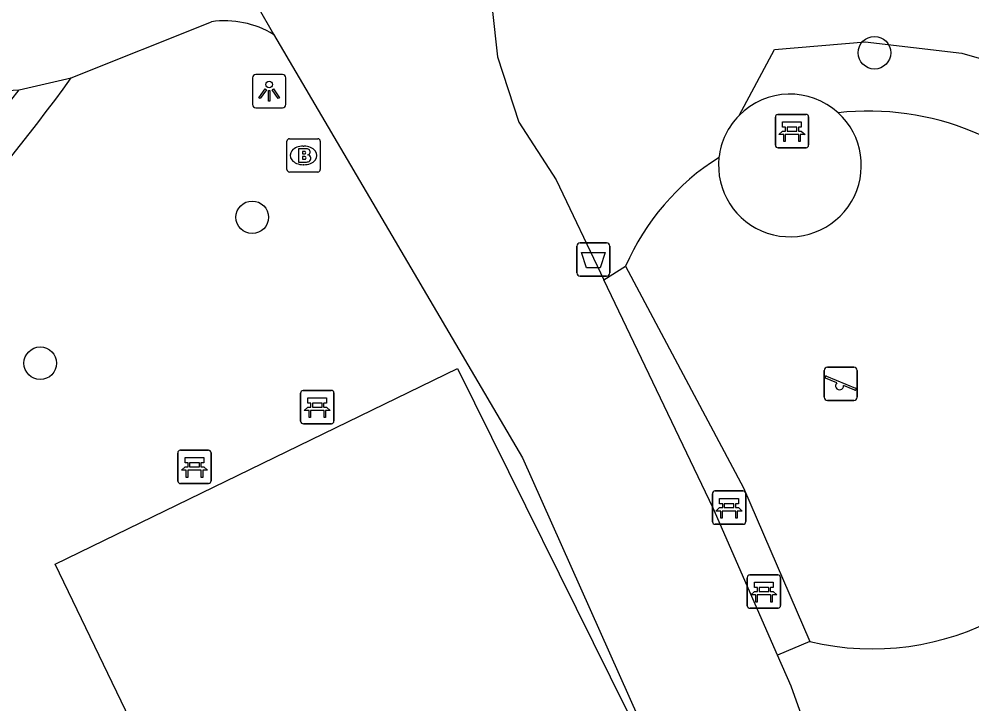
# Model space of a CAD drawing. Extents: x 161402 to 161933, y 381650 to 382313.
# Drawn here: x 161678.67 to 161707.29, y 382035.56 to 382056.13 of the extents above; entities that cross this region are included whole.
import ezdxf

# ---------------------------------------------------------------- set-up
doc = ezdxf.new("R2010")
doc.units = 0
for name, color, linetype in [('IMGEO_Afvalbak', 7, 'Continuous'), ('IMGEO_Bank', 7, 'Continuous'), ('IMGEO_Boom', 7, 'Continuous'), ('IMGEO_Brandkraan', 7, 'Continuous'), ('IMGEO_Groenvoorziening', 7, 'Continuous'), ('IMGEO_Lichtpunt', 7, 'Continuous'), ('IMGEO_Loofbos', 7, 'Continuous'), ('IMGEO_Speelvoorziening', 7, 'Continuous'), ('IMGEO_Terreindeel_open', 7, 'Continuous'), ('IMGEO_Voetpad_gesloten', 7, 'Continuous'), ('IMGEO_Voetpad_halfverhard', 7, 'Continuous')]:
    doc.layers.add(name, color=color, linetype=linetype)

msp = doc.modelspace()

# ---------------------------------------------------------------- linework, layer by layer
at = {"layer": 'IMGEO_Afvalbak'}
for p, q in [((161695.43, 382048.512), (161695.43, 382049.312)), ((161695.43, 382049.312), (161695.43, 382048.512)), ((161695.53, 382049.412), (161696.32, 382049.412)), ((161696.32, 382049.412), (161695.53, 382049.412)), ((161696.42, 382049.312), (161696.42, 382048.512)), ((161696.42, 382048.512), (161696.42, 382049.312)), ((161696.32, 382048.412), (161695.53, 382048.412)), ((161695.53, 382048.412), (161696.32, 382048.412))]:
    msp.add_line(p, q, dxfattribs=at)
msp.add_lwpolyline([(161695.573, 382049.126), (161696.277, 382049.126), (161696.128, 382048.656), (161695.722, 382048.656), (161695.573, 382049.126)], dxfattribs=at)
for centre, start, end in [((161695.53, 382049.312), 90, 180), ((161695.53, 382049.312), 90, 180), ((161696.32, 382049.312), 0, 90), ((161696.32, 382049.312), 360, 90), ((161695.53, 382048.512), 180, 270), ((161695.53, 382048.512), 180, 270), ((161696.32, 382048.512), 270, 0), ((161696.32, 382048.512), 270, 0)]:
    msp.add_arc(centre, 0.1, start, end, dxfattribs=at)
at = {"layer": 'IMGEO_Bank'}
for p, q in [((161701.465, 382053.267), (161702.306, 382053.267)), ((161702.306, 382053.267), (161701.465, 382053.267)), ((161701.39, 382052.342), (161701.39, 382053.183)), ((161701.39, 382053.183), (161701.39, 382052.342)), ((161702.39, 382053.192), (161702.39, 382052.351)), ((161702.39, 382052.351), (161702.39, 382053.192)), ((161701.699, 382052.773), (161701.699, 382052.879)), ((161701.743, 382052.879), (161701.743, 382052.773)), ((161702.031, 382052.885), (161701.749, 382052.885)), ((161701.749, 382052.767), (161702.031, 382052.767)), ((161702.037, 382052.773), (161702.037, 382052.879)), ((161702.081, 382052.879), (161702.081, 382052.773)), ((161702.087, 382052.665), (161701.694, 382052.665)), ((161702.315, 382052.267), (161701.474, 382052.267)), ((161701.474, 382052.267), (161702.315, 382052.267)), ((161687.207, 382044.976), (161688.048, 382044.976)), ((161688.048, 382044.976), (161687.207, 382044.976)), ((161687.132, 382044.051), (161687.132, 382044.892)), ((161687.132, 382044.892), (161687.132, 382044.051)), ((161688.132, 382044.901), (161688.132, 382044.06)), ((161688.132, 382044.06), (161688.132, 382044.901)), ((161687.829, 382044.374), (161687.436, 382044.374)), ((161687.441, 382044.482), (161687.441, 382044.588)), ((161687.485, 382044.588), (161687.485, 382044.482)), ((161687.773, 382044.594), (161687.491, 382044.594)), ((161687.491, 382044.476), (161687.773, 382044.476)), ((161687.779, 382044.482), (161687.779, 382044.588)), ((161687.823, 382044.588), (161687.823, 382044.482)), ((161688.057, 382043.976), (161687.216, 382043.976)), ((161687.216, 382043.976), (161688.057, 382043.976)), ((161683.444, 382042.257), (161683.444, 382043.098)), ((161683.444, 382043.098), (161683.444, 382042.257)), ((161683.519, 382043.182), (161684.36, 382043.182)), ((161684.36, 382043.182), (161683.519, 382043.182)), ((161684.444, 382043.107), (161684.444, 382042.266)), ((161684.444, 382042.266), (161684.444, 382043.107)), ((161683.753, 382042.688), (161683.753, 382042.794)), ((161683.797, 382042.794), (161683.797, 382042.688)), ((161684.085, 382042.8), (161683.803, 382042.8)), ((161683.803, 382042.682), (161684.085, 382042.682)), ((161684.091, 382042.688), (161684.091, 382042.794)), ((161684.135, 382042.794), (161684.135, 382042.688)), ((161684.141, 382042.58), (161683.748, 382042.58)), ((161684.369, 382042.182), (161683.528, 382042.182)), ((161683.528, 382042.182), (161684.369, 382042.182)), ((161699.5, 382041.032), (161699.5, 382041.873)), ((161699.5, 382041.873), (161699.5, 382041.032)), ((161699.575, 382041.957), (161700.416, 382041.957)), ((161700.416, 382041.957), (161699.575, 382041.957)), ((161700.5, 382041.882), (161700.5, 382041.041)), ((161700.5, 382041.041), (161700.5, 382041.882)), ((161699.809, 382041.463), (161699.809, 382041.569)), ((161699.853, 382041.569), (161699.853, 382041.463)), ((161700.141, 382041.575), (161699.859, 382041.575)), ((161700.147, 382041.463), (161700.147, 382041.569)), ((161700.191, 382041.569), (161700.191, 382041.463)), ((161700.197, 382041.355), (161699.804, 382041.355)), ((161699.859, 382041.457), (161700.141, 382041.457)), ((161700.425, 382040.957), (161699.584, 382040.957)), ((161699.584, 382040.957), (161700.425, 382040.957)), ((161700.547, 382038.512), (161700.547, 382039.353)), ((161700.547, 382039.353), (161700.547, 382038.512)), ((161700.622, 382039.437), (161701.463, 382039.437)), ((161701.463, 382039.437), (161700.622, 382039.437)), ((161701.547, 382039.362), (161701.547, 382038.521)), ((161701.547, 382038.521), (161701.547, 382039.362)), ((161700.856, 382038.943), (161700.856, 382039.049)), ((161700.9, 382039.049), (161700.9, 382038.943)), ((161701.188, 382039.055), (161700.906, 382039.055)), ((161700.906, 382038.937), (161701.188, 382038.937)), ((161701.194, 382038.943), (161701.194, 382039.049)), ((161701.238, 382039.049), (161701.238, 382038.943)), ((161701.244, 382038.835), (161700.851, 382038.835)), ((161701.472, 382038.437), (161700.631, 382038.437)), ((161700.631, 382038.437), (161701.472, 382038.437))]:
    msp.add_line(p, q, dxfattribs=at)
for points in [[(161701.693, 382052.885), (161701.607, 382052.885), (161701.607, 382053.046), (161702.17, 382053.046), (161702.17, 382052.885), (161702.087, 382052.885)], [(161701.637, 382052.665), (161701.495, 382052.665), (161701.607, 382052.767), (161701.693, 382052.767)], [(161702.087, 382052.767), (161702.17, 382052.767), (161702.282, 382052.665), (161702.143, 382052.665)], [(161701.687, 382052.658), (161701.687, 382052.451), (161701.644, 382052.451), (161701.644, 382052.658)], [(161702.137, 382052.658), (161702.137, 382052.451), (161702.093, 382052.451), (161702.093, 382052.658)], [(161687.435, 382044.594), (161687.349, 382044.594), (161687.349, 382044.755), (161687.912, 382044.755), (161687.912, 382044.594), (161687.829, 382044.594)], [(161687.379, 382044.374), (161687.237, 382044.374), (161687.349, 382044.476), (161687.435, 382044.476)], [(161687.829, 382044.476), (161687.912, 382044.476), (161688.024, 382044.374), (161687.885, 382044.374)], [(161687.429, 382044.367), (161687.429, 382044.16), (161687.386, 382044.16), (161687.386, 382044.367)], [(161687.879, 382044.367), (161687.879, 382044.16), (161687.835, 382044.16), (161687.835, 382044.367)], [(161683.747, 382042.8), (161683.661, 382042.8), (161683.661, 382042.961), (161684.224, 382042.961), (161684.224, 382042.8), (161684.141, 382042.8)], [(161683.691, 382042.58), (161683.549, 382042.58), (161683.661, 382042.682), (161683.747, 382042.682)], [(161684.141, 382042.682), (161684.224, 382042.682), (161684.336, 382042.58), (161684.197, 382042.58)], [(161683.741, 382042.573), (161683.741, 382042.366), (161683.698, 382042.366), (161683.698, 382042.573)], [(161684.191, 382042.573), (161684.191, 382042.366), (161684.147, 382042.366), (161684.147, 382042.573)], [(161699.803, 382041.575), (161699.717, 382041.575), (161699.717, 382041.736), (161700.28, 382041.736), (161700.28, 382041.575), (161700.197, 382041.575)], [(161699.747, 382041.355), (161699.605, 382041.355), (161699.717, 382041.457), (161699.803, 382041.457)], [(161699.797, 382041.348), (161699.797, 382041.141), (161699.754, 382041.141), (161699.754, 382041.348)], [(161700.197, 382041.457), (161700.28, 382041.457), (161700.392, 382041.355), (161700.253, 382041.355)], [(161700.247, 382041.348), (161700.247, 382041.141), (161700.203, 382041.141), (161700.203, 382041.348)], [(161700.794, 382038.835), (161700.652, 382038.835), (161700.764, 382038.937), (161700.85, 382038.937)], [(161700.85, 382039.055), (161700.764, 382039.055), (161700.764, 382039.216), (161701.327, 382039.216), (161701.327, 382039.055), (161701.244, 382039.055)], [(161701.244, 382038.937), (161701.327, 382038.937), (161701.439, 382038.835), (161701.3, 382038.835)], [(161700.844, 382038.828), (161700.844, 382038.621), (161700.801, 382038.621), (161700.801, 382038.828)], [(161701.294, 382038.828), (161701.294, 382038.621), (161701.25, 382038.621), (161701.25, 382038.828)]]:
    msp.add_lwpolyline(points, dxfattribs=at)
for centre, radius, start, end in [((161701.468, 382053.189), 0.0779, 92.4484, 184.2845), ((161701.468, 382053.189), 0.0779, 92.4484, 184.2845), ((161702.312, 382053.189), 0.0779, 2.4484, 94.2845), ((161702.312, 382053.189), 0.0779, 2.4484, 94.2845), ((161701.692, 382052.878), 0.00671, 2.8957, 87.1043), ((161701.692, 382052.774), 0.00671, 272.8957, 357.1043), ((161701.749, 382052.878), 0.00671, 92.8957, 177.1043), ((161701.749, 382052.774), 0.00671, 182.8957, 267.1043), ((161702.031, 382052.878), 0.00671, 2.8957, 87.1043), ((161702.031, 382052.774), 0.00671, 272.8957, 357.1043), ((161702.088, 382052.878), 0.00671, 92.8957, 177.1043), ((161702.088, 382052.774), 0.00671, 182.8957, 267.1043), ((161701.637, 382052.658), 0.00671, 2.8957, 87.1043), ((161701.694, 382052.658), 0.00671, 92.8957, 177.1043), ((161702.086, 382052.658), 0.00671, 2.8957, 87.1043), ((161702.143, 382052.658), 0.00671, 92.8957, 177.1043), ((161701.468, 382052.345), 0.0779, 182.4484, 274.2845), ((161701.468, 382052.345), 0.0779, 182.4484, 274.2845), ((161702.312, 382052.345), 0.0779, 272.4484, 4.2845), ((161702.312, 382052.345), 0.0779, 272.4484, 4.2845), ((161687.21, 382044.898), 0.0779, 92.4484, 184.2845), ((161687.21, 382044.898), 0.0779, 92.4484, 184.2845), ((161688.054, 382044.898), 0.0779, 2.4484, 94.2845), ((161688.054, 382044.898), 0.0779, 2.4484, 94.2845), ((161687.379, 382044.367), 0.00671, 2.8957, 87.1043), ((161687.436, 382044.367), 0.00671, 92.8957, 177.1043), ((161687.434, 382044.587), 0.00671, 2.8957, 87.1043), ((161687.434, 382044.483), 0.00671, 272.8957, 357.1043), ((161687.491, 382044.587), 0.00671, 92.8957, 177.1043), ((161687.491, 382044.483), 0.00671, 182.8957, 267.1043), ((161687.773, 382044.587), 0.00671, 2.8957, 87.1043), ((161687.773, 382044.483), 0.00671, 272.8957, 357.1043), ((161687.83, 382044.587), 0.00671, 92.8957, 177.1043), ((161687.83, 382044.483), 0.00671, 182.8957, 267.1043), ((161687.828, 382044.367), 0.00671, 2.8957, 87.1043), ((161687.885, 382044.367), 0.00671, 92.8957, 177.1043), ((161687.21, 382044.054), 0.0779, 182.4484, 274.2845), ((161687.21, 382044.054), 0.0779, 182.4484, 274.2845), ((161688.054, 382044.054), 0.0779, 272.4484, 4.2845), ((161688.054, 382044.054), 0.0779, 272.4484, 4.2845), ((161683.522, 382043.104), 0.0779, 92.4484, 184.2845), ((161683.522, 382043.104), 0.0779, 92.4484, 184.2845), ((161684.366, 382043.104), 0.0779, 2.4484, 94.2845), ((161684.366, 382043.104), 0.0779, 2.4484, 94.2845), ((161683.746, 382042.793), 0.00671, 2.8957, 87.1043), ((161683.746, 382042.689), 0.00671, 272.8957, 357.1043), ((161683.803, 382042.793), 0.00671, 92.8957, 177.1043), ((161683.803, 382042.689), 0.00671, 182.8957, 267.1043), ((161684.085, 382042.793), 0.00671, 2.8957, 87.1043), ((161684.085, 382042.689), 0.00671, 272.8957, 357.1043), ((161684.142, 382042.793), 0.00671, 92.8957, 177.1043), ((161684.142, 382042.689), 0.00671, 182.8957, 267.1043), ((161683.691, 382042.573), 0.00671, 2.8957, 87.1043), ((161683.748, 382042.573), 0.00671, 92.8957, 177.1043), ((161684.14, 382042.573), 0.00671, 2.8957, 87.1043), ((161684.197, 382042.573), 0.00671, 92.8957, 177.1043), ((161683.522, 382042.26), 0.0779, 182.4484, 274.2845), ((161683.522, 382042.26), 0.0779, 182.4484, 274.2845), ((161684.366, 382042.26), 0.0779, 272.4484, 4.2845), ((161684.366, 382042.26), 0.0779, 272.4484, 4.2845), ((161699.578, 382041.879), 0.0779, 92.4484, 184.2845), ((161699.578, 382041.879), 0.0779, 92.4484, 184.2845), ((161700.422, 382041.879), 0.0779, 2.4484, 94.2845), ((161700.422, 382041.879), 0.0779, 2.4484, 94.2845), ((161699.802, 382041.568), 0.00671, 2.8957, 87.1043), ((161699.859, 382041.568), 0.00671, 92.8957, 177.1043), ((161700.141, 382041.568), 0.00671, 2.8957, 87.1043), ((161700.198, 382041.568), 0.00671, 92.8957, 177.1043), ((161699.747, 382041.348), 0.00671, 2.8957, 87.1043), ((161699.804, 382041.348), 0.00671, 92.8957, 177.1043), ((161699.802, 382041.464), 0.00671, 272.8957, 357.1043), ((161699.859, 382041.464), 0.00671, 182.8957, 267.1043), ((161700.141, 382041.464), 0.00671, 272.8957, 357.1043), ((161700.198, 382041.464), 0.00671, 182.8957, 267.1043), ((161700.196, 382041.348), 0.00671, 2.8957, 87.1043), ((161700.253, 382041.348), 0.00671, 92.8957, 177.1043), ((161699.578, 382041.035), 0.0779, 182.4484, 274.2845), ((161699.578, 382041.035), 0.0779, 182.4484, 274.2845), ((161700.422, 382041.035), 0.0779, 272.4484, 4.2845), ((161700.422, 382041.035), 0.0779, 272.4484, 4.2845), ((161700.625, 382039.359), 0.0779, 92.4484, 184.2845), ((161700.625, 382039.359), 0.0779, 92.4484, 184.2845), ((161701.469, 382039.359), 0.0779, 2.4484, 94.2845), ((161701.469, 382039.359), 0.0779, 2.4484, 94.2845), ((161700.849, 382039.048), 0.00671, 2.8957, 87.1043), ((161700.849, 382038.944), 0.00671, 272.8957, 357.1043), ((161700.906, 382039.048), 0.00671, 92.8957, 177.1043), ((161700.906, 382038.944), 0.00671, 182.8957, 267.1043), ((161701.188, 382039.048), 0.00671, 2.8957, 87.1043), ((161701.188, 382038.944), 0.00671, 272.8957, 357.1043), ((161701.245, 382039.048), 0.00671, 92.8957, 177.1043), ((161701.245, 382038.944), 0.00671, 182.8957, 267.1043), ((161700.794, 382038.828), 0.00671, 2.8957, 87.1043), ((161700.851, 382038.828), 0.00671, 92.8957, 177.1043), ((161701.243, 382038.828), 0.00671, 2.8957, 87.1043), ((161701.3, 382038.828), 0.00671, 92.8957, 177.1043), ((161700.625, 382038.515), 0.0779, 182.4484, 274.2845), ((161700.625, 382038.515), 0.0779, 182.4484, 274.2845), ((161701.469, 382038.515), 0.0779, 272.4484, 4.2845), ((161701.469, 382038.515), 0.0779, 272.4484, 4.2845)]:
    msp.add_arc(centre, radius, start, end, dxfattribs=at)
at = {"layer": 'IMGEO_Boom'}
for centre in [(161704.368, 382055.121), (161685.678, 382050.178), (161679.312, 382045.796)]:
    msp.add_circle(centre, 0.489, dxfattribs=at)
at = {"layer": 'IMGEO_Brandkraan'}
for p, q in [((161686.72, 382051.612), (161686.72, 382052.464)), ((161686.795, 382052.538), (161687.647, 382052.538)), ((161687.721, 382052.464), (161687.721, 382051.612)), ((161687.208, 382052.318), (161687.233, 382052.318)), ((161687.647, 382051.538), (161686.795, 382051.538)), ((161687.231, 382051.758), (161687.206, 382051.758))]:
    msp.add_line(p, q, dxfattribs=at)
for points in [[(161686.72, 382051.612), (161686.72, 382052.464)], [(161686.795, 382052.538), (161687.647, 382052.538)], [(161687.721, 382052.464), (161687.721, 382051.612)], [(161687.068, 382052.238), (161687.068, 382051.838), (161687.281, 382051.838)], [(161687.299, 382052.238), (161687.068, 382052.238)], [(161687.247, 382052.157), (161687.193, 382052.157), (161687.193, 382052.081)], [(161687.193, 382052.081), (161687.246, 382052.081)], [(161687.255, 382052.005), (161687.193, 382052.005), (161687.193, 382051.924)], [(161687.193, 382051.924), (161687.255, 382051.924)], [(161687.647, 382051.538), (161686.795, 382051.538)]]:
    msp.add_lwpolyline(points, dxfattribs=at)
for centre, radius, start, end in [((161686.797, 382052.462), 0.0765, 91.552, 178.448), ((161686.797, 382052.462), 0.0765, 91.552, 178.448), ((161687.645, 382052.462), 0.0765, 1.552, 88.448), ((161687.645, 382052.462), 0.0765, 1.552, 88.448), ((161687.248, 382052.119), 0.0379, 267.8285, 90.9355), ((161687.303, 382052.093), 0.145, 59.4692, 91.5367), ((161687.328, 382052.14), 0.0922, 285.5137, 58.1501), ((161687.256, 382051.964), 0.0404, 269.8759, 90.5077), ((161687.287, 382052.089), 0.251, 268.6676, 293.5347), ((161687.333, 382051.948), 0.105, 301.3115, 78.989), ((161686.797, 382051.614), 0.0765, 181.552, 268.448), ((161686.797, 382051.614), 0.0765, 181.552, 268.448), ((161687.645, 382051.614), 0.0765, 271.552, 358.448), ((161687.645, 382051.614), 0.0765, 271.552, 358.448)]:
    msp.add_arc(centre, radius, start, end, dxfattribs=at)
for centre, major_axis, ratio, start_param, end_param in [((161687.207, 382052.038), (-0.387, 0.002), 0.722429, 4.712389, 7.853982), ((161687.232, 382052.038), (-0.39, 0.002), 0.717154, 1.570796, 4.712389)]:
    msp.add_ellipse(centre, major_axis=major_axis, ratio=ratio, start_param=start_param, end_param=end_param, dxfattribs=at)
at = {"layer": 'IMGEO_Groenvoorziening'}
for points in [[(161684.78, 382029.345), (161679.76, 382039.757), (161691.846, 382045.636), (161696.941, 382035.338), (161684.78, 382029.345)], [(161702.423, 382037.433), (161701.456, 382037.03)]]:
    msp.add_lwpolyline(points, dxfattribs=at)
for centre, radius, start, end in [((161701.83, 382051.734), 2.144, 47.5805, 135.5366), ((161704.199, 382045.21), 8.159, 341.0393, 96.4853), ((161704.291, 382045.325), 8.11, 256.6813, 340.0598)]:
    msp.add_arc(centre, radius, start, end, dxfattribs=at)
at = {"layer": 'IMGEO_Lichtpunt'}
for p, q in [((161686.591, 382054.466), (161685.783, 382054.466)), ((161686.591, 382054.466), (161685.783, 382054.466)), ((161685.689, 382054.371), (161685.689, 382053.564)), ((161685.689, 382054.371), (161685.689, 382053.564)), ((161686.685, 382053.564), (161686.685, 382054.371)), ((161686.685, 382053.564), (161686.685, 382054.371)), ((161685.783, 382053.47), (161686.591, 382053.47)), ((161685.783, 382053.47), (161686.591, 382053.47))]:
    msp.add_line(p, q, dxfattribs=at)
for points in [[(161686.063, 382054.035), (161686.102, 382054.007), (161685.914, 382053.745), (161685.876, 382053.772), (161686.063, 382054.035)], [(161686.165, 382053.987), (161686.212, 382053.987), (161686.212, 382053.665), (161686.165, 382053.665), (161686.165, 382053.987)], [(161686.275, 382054.007), (161686.313, 382054.034), (161686.5, 382053.772), (161686.461, 382053.744), (161686.275, 382054.007)]]:
    msp.add_lwpolyline(points, dxfattribs=at)
msp.add_circle((161686.188, 382054.169), 0.0994, dxfattribs=at)
for centre, start, end in [((161685.783, 382054.371), 90, 180), ((161685.783, 382054.371), 90, 180), ((161686.591, 382054.371), 0, 90), ((161686.591, 382054.371), 0, 90), ((161685.783, 382053.564), 180, 270), ((161685.783, 382053.564), 180, 270), ((161686.591, 382053.564), 270, 0), ((161686.591, 382053.564), 270, 360)]:
    msp.add_arc(centre, 0.0946, start, end, dxfattribs=at)
at = {"layer": 'IMGEO_Loofbos'}
for points in [[(161700.3, 382053.236), (161701.361, 382055.215), (161704.088, 382055.453), (161706.987, 382055.112), (161709.952, 382054.255), (161712.817, 382053.203), (161719.204, 382035.879)], [(161696.243, 382048.297), (161696.891, 382048.706)]]:
    msp.add_lwpolyline(points, dxfattribs=at)
for centre, radius, start, end in [((161701.831, 382051.73), 2.148, 135.4852, 173.4045), ((161703.573, 382045.812), 7.282, 122.1513, 156.5798)]:
    msp.add_arc(centre, radius, start, end, dxfattribs=at)
at = {"layer": 'IMGEO_Speelvoorziening'}
for p, q in [((161702.855, 382044.778), (161702.855, 382045.578)), ((161702.855, 382045.578), (161702.855, 382044.778)), ((161702.955, 382045.678), (161703.745, 382045.678)), ((161703.745, 382045.678), (161702.955, 382045.678)), ((161703.845, 382045.578), (161703.845, 382044.778)), ((161703.845, 382044.778), (161703.845, 382045.578)), ((161703.238, 382045.206), (161702.899, 382045.343)), ((161702.924, 382045.403), (161703.8, 382045.05)), ((161703.776, 382044.99), (161703.436, 382045.127)), ((161703.745, 382044.678), (161702.955, 382044.678)), ((161702.955, 382044.678), (161703.745, 382044.678))]:
    msp.add_line(p, q, dxfattribs=at)
for centre, radius, start, end in [((161702.955, 382045.578), 0.1, 90, 180), ((161702.955, 382045.578), 0.1, 90, 180), ((161703.745, 382045.578), 0.1, 0, 90), ((161703.745, 382045.578), 0.1, 360, 90), ((161702.912, 382045.373), 0.0327, 68.078, 248.078), ((161703.317, 382045.116), 0.12, 130.9928, 5.1632), ((161703.788, 382045.02), 0.0327, 248.078, 68.078), ((161702.955, 382044.778), 0.1, 180, 270), ((161702.955, 382044.778), 0.1, 180, 270), ((161703.745, 382044.778), 0.1, 270, 0), ((161703.745, 382044.778), 0.1, 270, 0)]:
    msp.add_arc(centre, radius, start, end, dxfattribs=at)
at = {"layer": 'IMGEO_Terreindeel_open'}
msp.add_lwpolyline([(161696.891, 382048.706), (161700.429, 382042.052), (161702.423, 382037.433)], dxfattribs=at)
msp.add_arc((161701.828, 382051.737), 2.144, 173.5648, 47.4877, dxfattribs=at)
at = {"layer": 'IMGEO_Voetpad_gesloten'}
for points in [[(161684.436, 382058.972), (161686.32, 382055.675)], [(161693.014, 382057.908), (161692.882, 382056.453), (161693.046, 382055.002), (161693.689, 382053.041), (161694.803, 382051.304), (161696.243, 382048.297)], [(161680.244, 382054.367), (161684.457, 382056.054)], [(161686.32, 382055.675), (161693.794, 382042.954), (161698.147, 382033.194), (161700.424, 382027.464), (161702.41, 382021.626), (161705.484, 382010.023), (161706.325, 382004.132)], [(161678.675, 382054.007), (161680.244, 382054.367)], [(161676.661, 382053.894), (161678.675, 382054.007)], [(161701.456, 382037.03), (161699.527, 382041.441), (161696.243, 382048.297)], [(161703.279, 382032.134), (161701.864, 382036.096), (161701.456, 382037.03)]]:
    msp.add_lwpolyline(points, dxfattribs=at)
msp.add_arc((161684.848, 382053.207), 2.873, 59.1815, 97.8203, dxfattribs=at)
at = {"layer": 'IMGEO_Voetpad_halfverhard'}
for centre, radius, start, end in [((161631.278, 382089.971), 60.542, 311.25153, 323.97881), ((161628.333, 382093.205), 63.803, 310.53569, 322.09415)]:
    msp.add_arc(centre, radius, start, end, dxfattribs=at)

doc.saveas('drawing.dxf')
